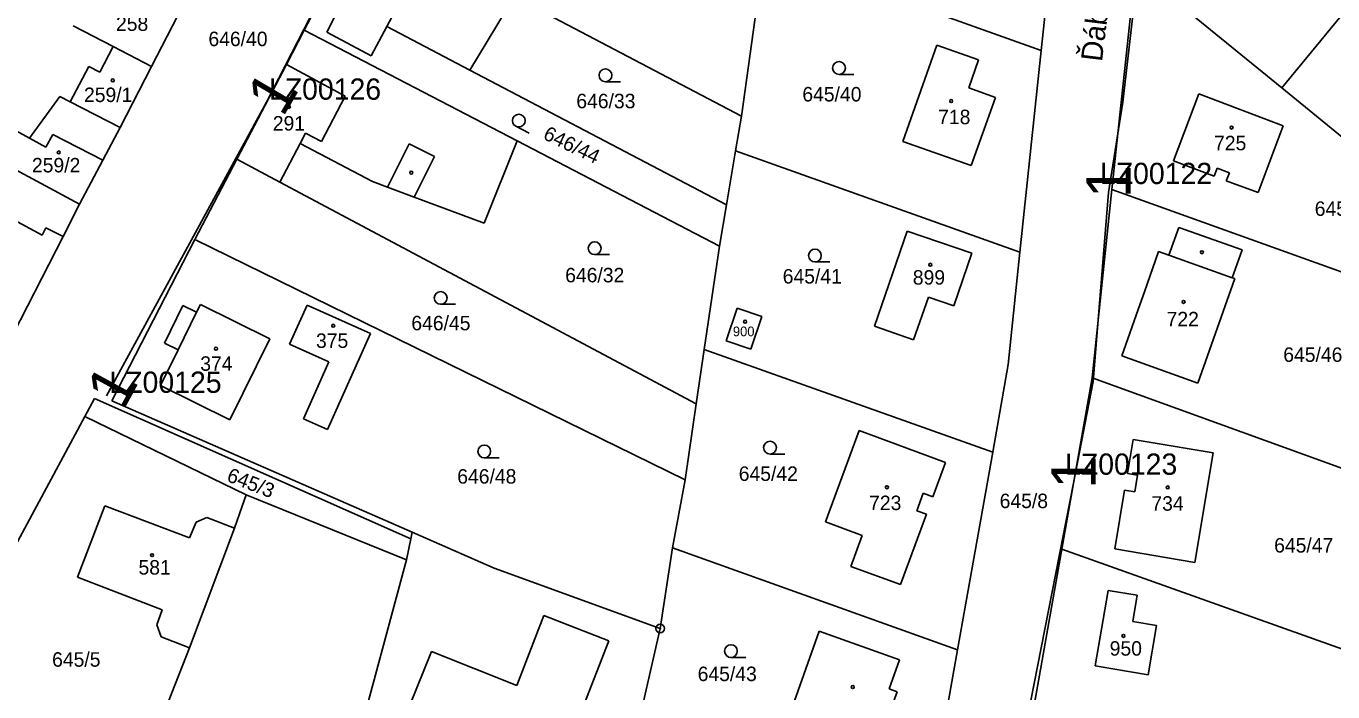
# Model space of a CAD drawing. Extents: x -738131 to -734179, y -1033447 to -1030078.
# Drawn here: x -736004.3 to -735850.6, y -1032776.8 to -1032698.6 of the extents above; entities that cross this region are included whole.
import ezdxf

# ---------------------------------------------------------------- set-up
doc = ezdxf.new("R2010")
doc.units = 0
for name, color, linetype in [('ftf_2010', 7, 'Continuous'), ('ftf_3010', 7, 'Continuous'), ('ftf_3010_ftf_3010_gtda_3015_gtda_3015_1', 7, 'Continuous'), ('ftf_nu', 7, 'Continuous'), ('Vrstva 1', 7, 'Continuous'), ('Vrstva 2', 7, 'Continuous'), ('Vrstva 3', 7, 'Continuous'), ('Vrstva 4', 7, 'Continuous'), ('Vrstva 5', 7, 'Continuous'), ('Vrstva 8', 7, 'Continuous')]:
    doc.layers.add(name, color=color, linetype=linetype)

msp = doc.modelspace()

# ---------------------------------------------------------------- linework, layer by layer
at = {"layer": 'ftf_2010'}
for points in [[(-735961.39, -1032678.94), (-735976.05, -1032707.51)], [(-735870.2, -1032680.32), (-735871.88, -1032683.75), (-735873.65, -1032692.87), (-735875.34, -1032707.51), (-735877.04, -1032718.13)], [(-735994.86, -1032742.02), (-735976.05, -1032707.51)], [(-735881.14, -1032752.3), (-735878.85, -1032740.32), (-735877.04, -1032718.13)], [(-735890.13, -1032800.57), (-735887.02, -1032782.2), (-735881.14, -1032752.3)]]:
    msp.add_lwpolyline(points, dxfattribs=at)
at = {"layer": 'Vrstva 1'}
for points in [[(-735883.1, -1032684.24), (-735884.93, -1032701.45)], [(-735838.85, -1032684.2), (-735856.66, -1032705.82)], [(-735884.93, -1032701.45), (-735917.17, -1032689.93)], [(-735873.85, -1032691.79), (-735876.63, -1032717.78)], [(-735856.66, -1032705.82), (-735873.85, -1032691.79)], [(-735969.29, -1032694.6), (-735971.6, -1032699.04)], [(-735968.93, -1032699.29), (-735967.13, -1032695.74)], [(-735952.13, -1032703.75), (-735946.9, -1032695.09)], [(-735920.19, -1032709.14), (-735946.9, -1032695.09)], [(-735985.87, -1032696.2), (-735989.56, -1032703.33)], [(-735918.58, -1032697.6), (-735920.19, -1032709.14)], [(-735994.07, -1032700.98), (-735998.77, -1032698.53)], [(-735971.6, -1032699.04), (-735973.7, -1032703.06)], [(-735971.6, -1032699.04), (-735946.56, -1032712.06)], [(-735961.91, -1032698.61), (-735963.73, -1032702.04)], [(-735952.13, -1032703.75), (-735961.91, -1032698.61)], [(-735963.73, -1032702.04), (-735968.93, -1032699.29)], [(-735995.64, -1032703.98), (-735994.07, -1032700.98)], [(-735989.56, -1032703.33), (-735994.07, -1032700.98)], [(-735901.21, -1032712.11), (-735897.2, -1032700.81)], [(-735897.2, -1032700.81), (-735892.3, -1032702.54)], [(-735887.44, -1032725.15), (-735884.93, -1032701.45)], [(-735999.12, -1032707.46), (-735996.94, -1032703.3)], [(-735996.94, -1032703.3), (-735995.64, -1032703.98)], [(-735989.56, -1032703.33), (-735993.26, -1032710.49)], [(-735973.7, -1032703.06), (-735979.54, -1032714.22)], [(-735921.95, -1032719.59), (-735952.13, -1032703.75)], [(-735892.3, -1032702.54), (-735893.45, -1032705.84)], [(-736000.33, -1032706.83), (-736003.9, -1032711.73)], [(-735999.12, -1032707.46), (-736000.33, -1032706.83)], [(-735893.45, -1032705.84), (-735890.33, -1032706.95)], [(-735869.37, -1032714.39), (-735866.4, -1032706.53)], [(-735866.4, -1032706.53), (-735856.48, -1032710.28)], [(-735835.58, -1032723.02), (-735856.66, -1032705.82)], [(-736003.9, -1032711.73), (-736010.18, -1032708.34)], [(-735890.33, -1032706.95), (-735893.19, -1032714.95)], [(-735920.19, -1032709.14), (-735920.89, -1032713.22)], [(-736001.99, -1032712.79), (-736001.18, -1032711.3)], [(-736001.18, -1032711.3), (-735995.3, -1032714.34)], [(-735993.26, -1032710.49), (-735995.3, -1032714.34)], [(-735856.48, -1032710.28), (-735859.45, -1032718.14)], [(-736012.11, -1032711.93), (-735998.04, -1032719.5)], [(-736003.9, -1032711.73), (-736001.99, -1032712.79)], [(-735972.08, -1032712.35), (-735974.46, -1032716.92)], [(-735972.08, -1032712.35), (-735963.56, -1032716.84)], [(-735946.56, -1032712.06), (-735950.45, -1032721.72)], [(-735946.56, -1032712.06), (-735922.77, -1032724.42)], [(-735893.19, -1032714.95), (-735901.21, -1032712.11)], [(-735995.3, -1032714.34), (-735998.04, -1032719.5)], [(-735979.54, -1032714.22), (-735984.48, -1032723.66)], [(-735974.46, -1032716.92), (-735979.54, -1032714.22)], [(-735920.89, -1032713.22), (-735921.95, -1032719.59)], [(-735920.89, -1032713.22), (-735887.44, -1032725.15)], [(-735864.59, -1032716.2), (-735869.37, -1032714.39)], [(-736002.42, -1032723.12), (-736015.42, -1032716.12)], [(-735864.24, -1032715.27), (-735864.59, -1032716.2)], [(-735862.82, -1032715.8), (-735864.24, -1032715.27)], [(-735863.18, -1032716.74), (-735862.82, -1032715.8)], [(-735925.5, -1032742.98), (-735974.46, -1032716.92)], [(-735963.56, -1032716.84), (-735961.82, -1032717.49)], [(-735961.82, -1032717.49), (-735958.68, -1032718.66)], [(-735859.45, -1032718.14), (-735863.18, -1032716.74)], [(-735958.68, -1032718.66), (-735950.45, -1032721.72)], [(-735876.63, -1032717.78), (-735878.94, -1032739.9)], [(-735876.63, -1032717.78), (-735839.82, -1032730.97)], [(-735999.97, -1032723.28), (-735998.04, -1032719.5)], [(-735921.95, -1032719.59), (-735922.77, -1032724.42)], [(-736001.97, -1032722.26), (-736002.42, -1032723.12)], [(-735999.97, -1032723.28), (-736001.97, -1032722.26)], [(-735869.93, -1032725.5), (-735868.75, -1032722.22)], [(-735868.75, -1032722.22), (-735861.3, -1032724.85)], [(-735999.97, -1032723.28), (-736006.66, -1032736.39)], [(-735984.48, -1032723.66), (-735994.24, -1032742.61)], [(-735984.48, -1032723.66), (-735926.8, -1032751.91)], [(-735904.53, -1032733.85), (-735900.71, -1032722.66)], [(-735900.71, -1032722.66), (-735893.1, -1032725.24)], [(-735922.77, -1032724.42), (-735924.56, -1032736.56)], [(-735893.1, -1032725.24), (-735895.21, -1032731.43)], [(-735887.44, -1032725.15), (-735888.83, -1032738.33)], [(-735872.81, -1032729.78), (-735871.14, -1032725.07)], [(-735871.14, -1032725.07), (-735869.93, -1032725.5)], [(-735861.3, -1032724.85), (-735862.48, -1032728.15)], [(-735862.19, -1032728.25), (-735866.52, -1032740.52)], [(-735862.48, -1032728.15), (-735862.19, -1032728.25)], [(-735872.81, -1032729.78), (-735873.54, -1032731.86)], [(-735988.04, -1032735.82), (-735985.86, -1032731.4)], [(-735985.86, -1032731.4), (-735984.27, -1032732.19)], [(-735984.27, -1032732.19), (-735983.82, -1032731.28)], [(-735975.65, -1032735.33), (-735983.82, -1032731.28)], [(-735973.34, -1032735.95), (-735971.25, -1032731.37)], [(-735971.25, -1032731.37), (-735963.81, -1032734.71)], [(-735898.21, -1032730.42), (-735899.95, -1032735.43)], [(-735895.21, -1032731.43), (-735898.21, -1032730.42)], [(-735921.98, -1032735.54), (-735920.68, -1032731.7)], [(-735920.68, -1032731.7), (-735917.81, -1032732.69)], [(-735917.81, -1032732.69), (-735919.08, -1032736.52)], [(-735875.48, -1032737.32), (-735873.54, -1032731.86)], [(-735904.53, -1032733.85), (-735899.95, -1032735.43)], [(-735986.44, -1032736.61), (-735988.04, -1032735.82)], [(-735980.36, -1032744.83), (-735975.65, -1032735.33)], [(-735968.7, -1032738.03), (-735973.34, -1032735.95)], [(-735963.81, -1032734.71), (-735968.87, -1032745.98)], [(-735919.08, -1032736.52), (-735921.98, -1032735.54)], [(-735988.5, -1032740.79), (-735986.44, -1032736.61)], [(-735924.56, -1032736.56), (-735925.5, -1032742.98)], [(-735890.63, -1032748.66), (-735924.56, -1032736.56)], [(-735866.52, -1032740.52), (-735875.48, -1032737.32)], [(-735971.7, -1032744.71), (-735968.7, -1032738.03)], [(-735888.83, -1032738.33), (-735890.63, -1032748.66)], [(-735882.5, -1032760.03), (-735878.94, -1032739.9)], [(-735843.67, -1032752.66), (-735878.94, -1032739.9)], [(-735988.5, -1032740.79), (-735980.36, -1032744.83)], [(-735996.27, -1032742.34), (-735997.41, -1032744.45)], [(-735996.27, -1032742.34), (-735959.08, -1032758.82)], [(-735958.92, -1032758.04), (-735994.24, -1032742.61)], [(-735925.5, -1032742.98), (-735926.8, -1032751.91)], [(-735997.41, -1032744.45), (-736014.37, -1032775.94)], [(-735978.44, -1032753.64), (-735997.41, -1032744.45)], [(-735968.87, -1032745.98), (-735971.7, -1032744.71)], [(-735910.3, -1032756.83), (-735906.35, -1032746.11)], [(-735906.35, -1032746.11), (-735896.21, -1032749.84)], [(-735874.13, -1032747.15), (-735874.8, -1032751.14)], [(-735864.71, -1032748.73), (-735874.13, -1032747.15)], [(-735896.21, -1032749.84), (-735897.69, -1032753.88)], [(-735894.78, -1032771.89), (-735890.63, -1032748.66)], [(-735866.86, -1032761.6), (-735864.71, -1032748.73)], [(-735874.8, -1032751.14), (-735873.61, -1032751.34)], [(-735873.61, -1032751.34), (-735873.94, -1032753.31)], [(-735928.3, -1032759.9), (-735926.8, -1032751.91)], [(-735978.44, -1032753.64), (-735978.9, -1032754.98)], [(-735978.44, -1032753.64), (-735959.59, -1032761.31)], [(-735898.82, -1032753.47), (-735899.57, -1032755.53)], [(-735897.69, -1032753.88), (-735898.82, -1032753.47)], [(-735875.13, -1032753.11), (-735876.29, -1032760.02)], [(-735873.94, -1032753.31), (-735875.13, -1032753.11)], [(-735998.25, -1032763.35), (-735995.06, -1032754.94)], [(-735995.06, -1032754.94), (-735985.08, -1032758.71)], [(-735978.9, -1032754.98), (-735979.81, -1032757.57)], [(-735898.45, -1032755.94), (-735901.49, -1032764.21)], [(-735899.57, -1032755.53), (-735898.45, -1032755.94)], [(-735985.09, -1032771.63), (-735979.81, -1032757.57)], [(-735985.08, -1032758.71), (-735984.33, -1032756.88)], [(-735984.33, -1032756.88), (-735983.06, -1032756.32)], [(-735983.06, -1032756.32), (-735979.81, -1032757.57)], [(-735906, -1032758.42), (-735910.3, -1032756.83)], [(-735959.08, -1032758.82), (-735959.59, -1032761.31)], [(-735958.92, -1032758.04), (-735959.08, -1032758.82)], [(-735949.27, -1032762.26), (-735958.92, -1032758.04)], [(-735907.34, -1032762.07), (-735906, -1032758.42)], [(-735929.75, -1032769.37), (-735928.3, -1032759.9)], [(-735928.3, -1032759.9), (-735894.78, -1032771.89)], [(-735886.35, -1032781.72), (-735882.5, -1032760.03)], [(-735882.5, -1032760.03), (-735847.22, -1032772.64)], [(-735866.86, -1032761.6), (-735876.29, -1032760.02)], [(-735968.62, -1032794.87), (-735959.59, -1032761.31)], [(-735901.49, -1032764.21), (-735907.34, -1032762.07)], [(-735988.29, -1032767.17), (-735998.25, -1032763.35)], [(-735929.75, -1032769.37), (-735949.27, -1032762.26)], [(-735878.6, -1032773.74), (-735877.08, -1032764.89)], [(-735877.08, -1032764.89), (-735873.64, -1032765.45)], [(-735873.64, -1032765.45), (-735874.16, -1032768.54)], [(-735988.93, -1032768.95), (-735988.29, -1032767.17)], [(-735946.61, -1032776.05), (-735943.42, -1032767.83)], [(-735943.42, -1032767.83), (-735935.77, -1032770.83)], [(-735988.41, -1032770.34), (-735988.93, -1032768.95)], [(-735932.86, -1032782.93), (-735929.75, -1032769.37)], [(-735914.2, -1032778.54), (-735911.06, -1032769.7)], [(-735911.06, -1032769.7), (-735901.62, -1032773.06)], [(-735874.16, -1032768.54), (-735871.4, -1032769)], [(-735871.4, -1032769), (-735872.37, -1032774.81)], [(-735985.09, -1032771.63), (-735988.41, -1032770.34)], [(-735935.77, -1032770.83), (-735939.86, -1032781.26)], [(-735990.97, -1032786.59), (-735985.09, -1032771.63)], [(-735959.99, -1032780.41), (-735956.65, -1032772.09)], [(-735956.65, -1032772.09), (-735946.61, -1032776.05)], [(-735894.78, -1032771.89), (-735898.9, -1032795.09)], [(-735901.62, -1032773.06), (-735902.84, -1032776.46)], [(-735872.37, -1032774.81), (-735878.6, -1032773.74)], [(-735901.9, -1032776.8), (-735903.25, -1032780.55)], [(-735902.84, -1032776.46), (-735901.9, -1032776.8)]]:
    msp.add_lwpolyline(points, dxfattribs=at)
at = {"layer": 'Vrstva 3'}
for p, q in [((-735936.18, -1032705.1), (-735934.43, -1032705.1)), ((-735908.72, -1032704.24), (-735906.97, -1032704.24)), ((-735946.71, -1032710.33), (-735945.16, -1032711.14)), ((-735937.45, -1032725.42), (-735935.7, -1032725.42)), ((-735911.55, -1032726.28), (-735909.8, -1032726.28)), ((-735955.56, -1032731.26), (-735953.81, -1032731.26)), ((-735950.44, -1032749.31), (-735948.69, -1032749.31)), ((-735916.83, -1032748.86), (-735915.08, -1032748.86)), ((-735921.43, -1032772.78), (-735919.68, -1032772.78))]:
    msp.add_line(p, q, dxfattribs=at)
for centre in [(-735936.18, -1032704.35), (-735908.72, -1032703.49), (-735946.37, -1032709.67), (-735937.45, -1032724.67), (-735911.55, -1032725.53), (-735955.56, -1032730.51), (-735950.44, -1032748.56), (-735916.83, -1032748.11), (-735921.43, -1032772.03)]:
    msp.add_circle(centre, 0.75, dxfattribs=at)
at = {"layer": 'Vrstva 4'}
for points in [[(-735958.9, -1032692.99), (-735961.91, -1032698.61)], [(-735973.7, -1032703.06), (-735966.8, -1032706.81)], [(-735966.8, -1032706.81), (-735969.57, -1032712.13)], [(-735999.12, -1032707.46), (-735993.26, -1032710.49)], [(-735971.46, -1032711.15), (-735972.08, -1032712.35)], [(-735971.46, -1032711.15), (-735969.57, -1032712.13)], [(-735959.28, -1032712.39), (-735961.82, -1032717.49)], [(-735959.28, -1032712.39), (-735956.3, -1032713.88)], [(-735958.68, -1032718.66), (-735956.3, -1032713.88)], [(-735869.93, -1032725.5), (-735862.48, -1032728.15)], [(-735986.44, -1032736.61), (-735984.27, -1032732.19)]]:
    msp.add_lwpolyline(points, dxfattribs=at)
at = {"layer": 'Vrstva 5'}
for centre in [(-735994.12, -1032704.94), (-735973.41, -1032708.06), (-735895.53, -1032707.37), (-735862.56, -1032710.49), (-736000.47, -1032713.41), (-735959.02, -1032715.79), (-735866.05, -1032725.14), (-735897.98, -1032726.62), (-735868.2, -1032730.98), (-735968.19, -1032733.79), (-735919.76, -1032733.31), (-735981.98, -1032736.48), (-735903.08, -1032752.76), (-735870.06, -1032752.79), (-735989.49, -1032760.75), (-735875.27, -1032770.24), (-735907.1, -1032776.25)]:
    msp.add_circle(centre, 0.175, dxfattribs=at)
at = {"layer": 'Vrstva 8'}
for radius in [0.5, 0.0303]:
    msp.add_circle((-735929.75, -1032769.37), radius, dxfattribs=at)

# ---------------------------------------------------------------- texts
at = {"layer": 'ftf_3010'}
for rotation, p in [(59.592, (-735974.13, -1032709.38)), (90, (-735874.44, -1032718.77)), (61.3943, (-735992.89, -1032743.83)), (90, (-735878.54, -1032752.95))]:
    msp.add_text('1', height=5.2, rotation=rotation, dxfattribs=at).set_placement(p)
at = {"layer": 'ftf_3010_ftf_3010_gtda_3015_gtda_3015_1'}
for s, p in [('LZ00126', (-735975.76, -1032707.22)), ('LZ00125', (-735994.52, -1032741.67))]:
    msp.add_text(s, height=2.5, dxfattribs=at).set_placement(p)
for s, p in [('LZ00122', (-735878.04, -1032717.13)), ('LZ00123', (-735882.14, -1032751.3))]:
    msp.add_text(s, height=2.5, rotation=0, dxfattribs=at).set_placement(p)
at = {"layer": 'ftf_nu'}
msp.add_text('Ďáblická', height=2.5, rotation=82.9721, dxfattribs=at).set_placement((-735877.8, -1032702.82))
at = {"layer": 'Vrstva 2'}
for s, height, p in [('258', 1.7, (-735993.74, -1032699.13)), ('646/40', 1.7, (-735982.87, -1032700.92)), ('259/1', 1.7, (-735997.5, -1032707.49)), ('646/33', 1.7, (-735939.61, -1032708.22)), ('645/40', 1.7, (-735913.03, -1032707.42)), ('718', 1.7, (-735897.06, -1032710.09)), ('291', 1.7, (-735975.3, -1032710.84)), ('725', 1.7, (-735864.62, -1032713.16)), ('259/2', 1.7, (-736003.62, -1032715.76)), ('645/45', 1.7, (-735852.78, -1032720.87)), ('646/32', 1.7, (-735940.92, -1032728.68)), ('645/41', 1.7, (-735915.34, -1032728.82)), ('899', 1.7, (-735900.04, -1032728.95)), ('646/45', 1.7, (-735959.01, -1032734.32)), ('722', 1.7, (-735870.2, -1032733.85)), ('900', 1.14, (-735921.2, -1032735.02)), ('375', 1.7, (-735970.22, -1032736.39)), ('374', 1.7, (-735983.83, -1032739.08)), ('645/46', 1.7, (-735856.48, -1032738.03)), ('646/48', 1.7, (-735953.61, -1032752.34)), ('645/42', 1.7, (-735920.51, -1032752.02)), ('723', 1.7, (-735905.18, -1032755.45)), ('645/8', 1.7, (-735889.83, -1032755.22)), ('734', 1.7, (-735871.99, -1032755.52)), ('645/47', 1.7, (-735857.55, -1032760.44)), ('581', 1.7, (-735991.09, -1032763.03)), ('950', 1.7, (-735876.89, -1032772.56)), ('645/5', 1.7, (-736001.25, -1032773.86)), ('645/43', 1.7, (-735925.34, -1032775.55))]:
    msp.add_text(s, height=height, dxfattribs=at).set_placement(p)
for s, rotation, p in [('646/44', 334.0829, (-735943.63, -1032711.77)), ('645/3', 338.7268, (-735980.83, -1032752.01))]:
    msp.add_text(s, height=1.7, rotation=rotation, dxfattribs=at).set_placement(p)

doc.saveas('drawing.dxf')
